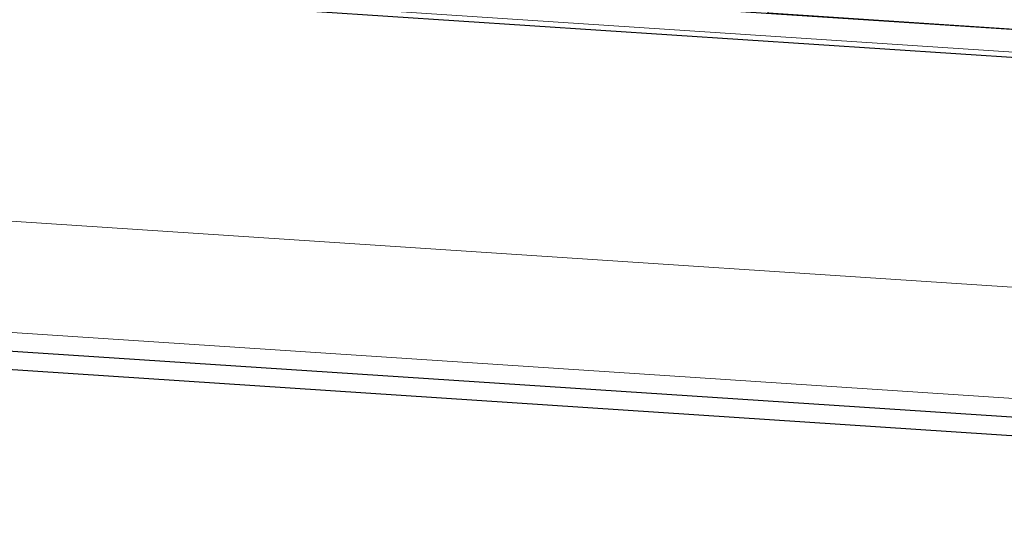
# Model space of a CAD drawing. Extents: x -1000932 to 2054797, y 285738 to 764020.
# Tile 525 of 656: x 662252 to 667571, y 536632 to 539418. Entities that reach past the tile are written whole.
import ezdxf

# ---------------------------------------------------------------- set-up
doc = ezdxf.new("R2010")
doc.units = 0
doc.header["$MEASUREMENT"] = 0
doc.layers.add('--schets pp', color=1, linetype='CONTINUOUS')
doc.layers.add('31.', color=7, linetype='CONTINUOUS')
doc.layers.add('haag', color=7, linetype='CONTINUOUS', lineweight=0, true_color=0x00f000)
doc.layers.add('optie 5', color=7, linetype='CONTINUOUS', lineweight=30)

msp = doc.modelspace()

# ---------------------------------------------------------------- linework, layer by layer
at = {"layer": '--schets pp', "ltscale": 200}
msp.add_lwpolyline([(666296.054, 539452.217), (666624.836, 544441.404), (669119.429, 544277.029), (668790.648, 539287.842)], close=True, dxfattribs=at)
at = {"layer": '31.', "color": 7, "linetype": 'Continuous', "lineweight": 18, "ltscale": 10}
msp.add_lwpolyline([(662645.992, 539572.498), (693848.367, 537516.311), (694177.148, 542505.498), (695055.273, 542447.623)], dxfattribs=at)
at = {"layer": 'haag', "color": 1, "flags": 128}
msp.add_lwpolyline([(661705.603, 548163.668), (663105.862, 548071.388), (663145.318, 548670.089), (661375.575, 548786.719), (655157.774, 538192.729), (675905.505, 536825.41), (675944.961, 537424.112), (656167.347, 538727.498), (661705.603, 548163.668)], close=True, dxfattribs=at)
at = {"layer": 'optie 5'}
for p, q in [((662803.559, 539682.496), (693736.46, 537643.953)), ((662644.02, 539542.684), (693876.271, 537484.414)), ((654989.512, 538103.601), (675898.929, 536725.627)), ((654821.249, 538014.473), (675792.57, 536632.419))]:
    msp.add_line(p, q, dxfattribs=at)

doc.saveas('drawing.dxf')
